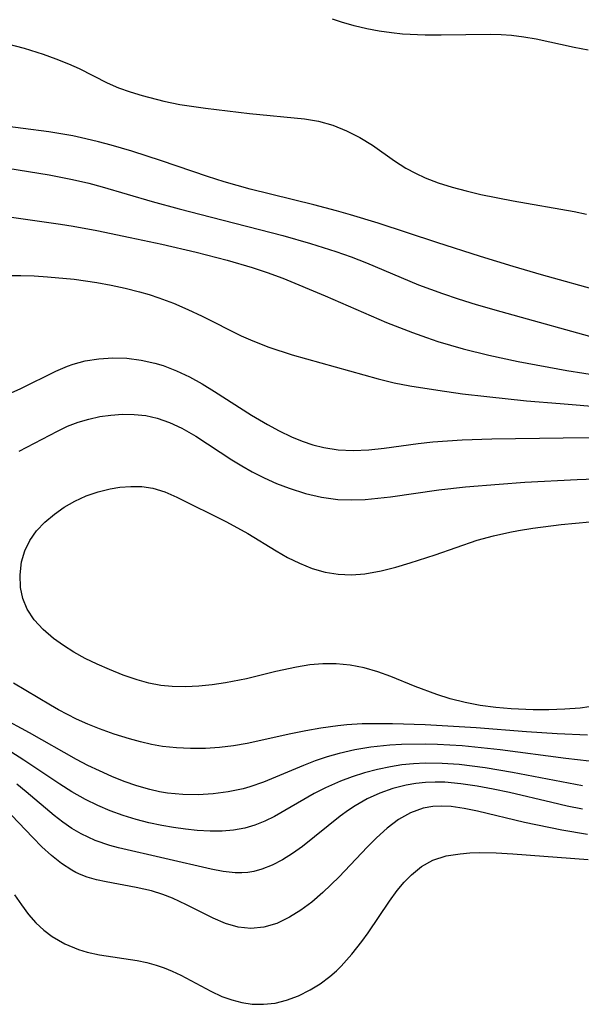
# Model space of a CAD drawing. Header units: metres. Extents: x 1073367 to 1082519, y 1569854 to 1574957.
# Tile 775 of 1056: x 1080802 to 1080866, y 1571570 to 1571682. Entities that reach past the tile are written whole.
import ezdxf

# ---------------------------------------------------------------- set-up
doc = ezdxf.new("R2010")
doc.units = ezdxf.units.M
doc.layers.add('CGG_CurvaNivelLidar_v1', color=253, linetype='Continuous', lineweight=30)

msp = doc.modelspace()

# ---------------------------------------------------------------- linework, layer by layer
at = {"layer": 'CGG_CurvaNivelLidar_v1'}
for p, q in [((1080838.9693, 1571681.4756, 76.5), (1080837.9518, 1571681.8291, 76.5)), ((1080840.4022, 1571681.0664, 76.5), (1080838.9693, 1571681.4756, 76.5)), ((1080841.8637, 1571680.7322, 76.5), (1080840.4022, 1571681.0664, 76.5)), ((1080843.2506, 1571680.4707, 76.5), (1080841.8637, 1571680.7322, 76.5)), ((1080844.6534, 1571680.2637, 76.5), (1080843.2506, 1571680.4707, 76.5)), ((1080845.9303, 1571680.1307, 76.5), (1080844.6534, 1571680.2637, 76.5)), ((1080848.5065, 1571679.9956, 76.5), (1080845.9303, 1571680.1307, 76.5)), ((1080850.3161, 1571679.9824, 76.5), (1080848.5065, 1571679.9956, 76.5)), ((1080855.9289, 1571680.0923, 76.5), (1080850.3161, 1571679.9824, 76.5)), ((1080857.1365, 1571680.0537, 76.5), (1080855.9289, 1571680.0923, 76.5)), ((1080858.3386, 1571679.9613, 76.5), (1080857.1365, 1571680.0537, 76.5)), ((1080799.8739, 1571679.289, 76.5), (1080802.8495, 1571678.5207, 76.5)), ((1080859.7341, 1571679.7786, 76.5), (1080858.3386, 1571679.9613, 76.5)), ((1080861.1214, 1571679.5335, 76.5), (1080859.7341, 1571679.7786, 76.5)), ((1080865.4553, 1571678.6036, 76.5), (1080861.1214, 1571679.5335, 76.5)), ((1080802.8495, 1571678.5207, 76.5), (1080805.0018, 1571677.8485, 76.5)), ((1080805.0018, 1571677.8485, 76.5), (1080806.4662, 1571677.3221, 76.5)), ((1080867.0495, 1571678.2948, 76.5), (1080865.4553, 1571678.6036, 76.5)), ((1080806.4662, 1571677.3221, 76.5), (1080807.8866, 1571676.7509, 76.5)), ((1080807.8866, 1571676.7509, 76.5), (1080809.0911, 1571676.2122, 76.5)), ((1080809.0911, 1571676.2122, 76.5), (1080812.3113, 1571674.5739, 76.5)), ((1080812.3113, 1571674.5739, 76.5), (1080813.5773, 1571674.0254, 76.5)), ((1080813.5773, 1571674.0254, 76.5), (1080814.9037, 1571673.5453, 76.5)), ((1080814.9037, 1571673.5453, 76.5), (1080816.2782, 1571673.1218, 76.5)), ((1080816.2782, 1571673.1218, 76.5), (1080818.7582, 1571672.4937, 76.5)), ((1080818.7582, 1571672.4937, 76.5), (1080820.5859, 1571672.1292, 76.5)), ((1080820.5859, 1571672.1292, 76.5), (1080823.4863, 1571671.6966, 76.5)), ((1080823.4863, 1571671.6966, 76.5), (1080828.4996, 1571671.0952, 76.5)), ((1080828.4996, 1571671.0952, 76.5), (1080834.7742, 1571670.4843, 76.5)), ((1080805.6655, 1571668.9914, 76), (1080796.9074, 1571670.1364, 76)), ((1080834.7742, 1571670.4843, 76.5), (1080836.3508, 1571670.2127, 76.5)), ((1080836.3508, 1571670.2127, 76.5), (1080837.9849, 1571669.757, 76.5)), ((1080808.3825, 1571668.532, 76), (1080805.6655, 1571668.9914, 76)), ((1080837.9849, 1571669.757, 76.5), (1080839.5505, 1571669.1282, 76.5)), ((1080839.5505, 1571669.1282, 76.5), (1080841.051, 1571668.3572, 76.5)), ((1080809.8492, 1571668.224, 76), (1080808.3825, 1571668.532, 76)), ((1080811.3064, 1571667.8747, 76), (1080809.8492, 1571668.224, 76)), ((1080812.7539, 1571667.4872, 76), (1080811.3064, 1571667.8747, 76)), ((1080841.051, 1571668.3572, 76.5), (1080842.4848, 1571667.4751, 76.5)), ((1080815.0904, 1571666.7878, 76), (1080812.7539, 1571667.4872, 76)), ((1080818.4826, 1571665.6883, 76), (1080815.0904, 1571666.7878, 76)), ((1080842.4848, 1571667.4751, 76.5), (1080845.0106, 1571665.7024, 76.5)), ((1080796.6985, 1571665.5466, 75.5), (1080805.7069, 1571664.1148, 75.5)), ((1080823.7304, 1571663.9048, 76), (1080818.4826, 1571665.6883, 76)), ((1080845.0106, 1571665.7024, 76.5), (1080846.3101, 1571664.8687, 76.5)), ((1080846.3101, 1571664.8687, 76.5), (1080847.3852, 1571664.291, 76.5)), ((1080847.3852, 1571664.291, 76.5), (1080848.5083, 1571663.7781, 76.5)), ((1080805.7069, 1571664.1148, 75.5), (1080808.3596, 1571663.5943, 75.5)), ((1080808.3596, 1571663.5943, 75.5), (1080810.2129, 1571663.1452, 75.5)), ((1080825.6136, 1571663.3102, 76), (1080823.7304, 1571663.9048, 76)), ((1080828.5859, 1571662.4676, 76), (1080825.6136, 1571663.3102, 76)), ((1080848.5083, 1571663.7781, 76.5), (1080849.9905, 1571663.2091, 76.5)), ((1080849.9905, 1571663.2091, 76.5), (1080851.5629, 1571662.7107, 76.5)), ((1080810.2129, 1571663.1452, 75.5), (1080811.726, 1571662.7355, 75.5)), ((1080811.726, 1571662.7355, 75.5), (1080817.4031, 1571661.0972, 75.5)), ((1080835.8409, 1571660.6926, 76), (1080828.5859, 1571662.4676, 76)), ((1080851.5629, 1571662.7107, 76.5), (1080853.1768, 1571662.2779, 76.5)), ((1080853.1768, 1571662.2779, 76.5), (1080854.8208, 1571661.8926, 76.5)), ((1080817.4031, 1571661.0972, 75.5), (1080820.4767, 1571660.2536, 75.5)), ((1080854.8208, 1571661.8926, 76.5), (1080858.5238, 1571661.1428, 76.5)), ((1080858.5238, 1571661.1428, 76.5), (1080865.4429, 1571659.944, 76.5)), ((1080820.4767, 1571660.2536, 75.5), (1080824.1708, 1571659.2781, 75.5)), ((1080838.4208, 1571660.0225, 76), (1080835.8409, 1571660.6926, 76)), ((1080839.9983, 1571659.5784, 76), (1080838.4208, 1571660.0225, 76)), ((1080865.4429, 1571659.944, 76.5), (1080866.8659, 1571659.628, 76.5)), ((1080798.5483, 1571659.7097, 75), (1080806.964, 1571658.5033, 75)), ((1080824.1708, 1571659.2781, 75.5), (1080832.2859, 1571657.2017, 75.5)), ((1080843.134, 1571658.6238, 76), (1080839.9983, 1571659.5784, 76)), ((1080806.964, 1571658.5033, 75), (1080808.4336, 1571658.2619, 75)), ((1080808.4336, 1571658.2619, 75), (1080811.105, 1571657.7656, 75)), ((1080811.105, 1571657.7656, 75), (1080814.93, 1571657, 75)), ((1080849.8102, 1571656.4192, 76), (1080843.134, 1571658.6238, 76)), ((1080814.93, 1571657, 75), (1080818.5027, 1571656.228, 75)), ((1080832.2859, 1571657.2017, 75.5), (1080835.4438, 1571656.3136, 75.5)), ((1080818.5027, 1571656.228, 75), (1080822.4434, 1571655.3106, 75)), ((1080835.4438, 1571656.3136, 75.5), (1080838.3449, 1571655.3964, 75.5)), ((1080838.3449, 1571655.3964, 75.5), (1080840.0672, 1571654.7801, 75.5)), ((1080854.7824, 1571654.8285, 76), (1080849.8102, 1571656.4192, 76)), ((1080822.4434, 1571655.3106, 75), (1080825.9481, 1571654.4177, 75)), ((1080825.9481, 1571654.4177, 75), (1080828.8193, 1571653.5765, 75)), ((1080840.0672, 1571654.7801, 75.5), (1080841.832, 1571654.0862, 75.5)), ((1080858.527, 1571653.6731, 76), (1080854.7824, 1571654.8285, 76)), ((1080828.8193, 1571653.5765, 75), (1080830.4932, 1571653.0138, 75)), ((1080841.832, 1571654.0862, 75.5), (1080847.7353, 1571651.6064, 75.5)), ((1080861.7491, 1571652.741, 76), (1080858.527, 1571653.6731, 76)), ((1080800.8192, 1571652.6409, 74.5), (1080802.4578, 1571652.6723, 74.5)), ((1080802.4578, 1571652.6723, 74.5), (1080803.9666, 1571652.618, 74.5)), ((1080803.9666, 1571652.618, 74.5), (1080805.4875, 1571652.511, 74.5)), ((1080805.4875, 1571652.511, 74.5), (1080808.5512, 1571652.2303, 74.5)), ((1080808.5512, 1571652.2303, 74.5), (1080811.1266, 1571651.8718, 74.5)), ((1080830.4932, 1571653.0138, 75), (1080832.2868, 1571652.3415, 75)), ((1080832.2868, 1571652.3415, 75), (1080837.1156, 1571650.3458, 75)), ((1080873.2173, 1571649.5263, 76), (1080861.7491, 1571652.741, 76)), ((1080811.1266, 1571651.8718, 74.5), (1080812.7455, 1571651.5714, 74.5)), ((1080812.7455, 1571651.5714, 74.5), (1080814.3594, 1571651.217, 74.5)), ((1080814.3594, 1571651.217, 74.5), (1080815.9629, 1571650.8079, 74.5)), ((1080847.7353, 1571651.6064, 75.5), (1080850.4596, 1571650.6003, 75.5)), ((1080815.9629, 1571650.8079, 74.5), (1080817.0833, 1571650.484, 74.5)), ((1080817.0833, 1571650.484, 74.5), (1080818.1928, 1571650.1242, 74.5)), ((1080818.1928, 1571650.1242, 74.5), (1080819.8591, 1571649.4984, 74.5)), ((1080837.1156, 1571650.3458, 75), (1080844.1115, 1571647.3086, 75)), ((1080850.4596, 1571650.6003, 75.5), (1080852.2507, 1571650.0038, 75.5)), ((1080852.2507, 1571650.0038, 75.5), (1080854.2963, 1571649.366, 75.5)), ((1080819.8591, 1571649.4984, 74.5), (1080821.4968, 1571648.7946, 74.5)), ((1080821.4968, 1571648.7946, 74.5), (1080823.1087, 1571648.0311, 74.5)), ((1080854.2963, 1571649.366, 75.5), (1080857.092, 1571648.5481, 75.5)), ((1080823.1087, 1571648.0311, 74.5), (1080827.5447, 1571645.8049, 74.5)), ((1080857.092, 1571648.5481, 75.5), (1080871.3533, 1571644.6101, 75.5)), ((1080844.1115, 1571647.3086, 75), (1080847.0459, 1571646.1562, 75)), ((1080827.5447, 1571645.8049, 74.5), (1080828.8682, 1571645.2109, 74.5)), ((1080847.0459, 1571646.1562, 75), (1080848.6395, 1571645.5887, 75)), ((1080848.6395, 1571645.5887, 75), (1080849.9531, 1571645.1604, 75)), ((1080828.8682, 1571645.2109, 74.5), (1080830.7078, 1571644.5032, 74.5)), ((1080830.7078, 1571644.5032, 74.5), (1080833.3741, 1571643.6531, 74.5)), ((1080849.9531, 1571645.1604, 75), (1080852.8271, 1571644.3317, 75)), ((1080852.8271, 1571644.3317, 75), (1080855.7339, 1571643.6092, 75)), ((1080809.7866, 1571642.9431, 74), (1080811.3509, 1571643.1934, 74)), ((1080811.3509, 1571643.1934, 74), (1080812.9436, 1571643.2884, 74)), ((1080812.9436, 1571643.2884, 74), (1080814.5489, 1571643.2387, 74)), ((1080814.5489, 1571643.2387, 74), (1080816.1519, 1571643.045, 74)), ((1080816.1519, 1571643.045, 74), (1080817.7374, 1571642.6986, 74)), ((1080833.3741, 1571643.6531, 74.5), (1080843.1591, 1571640.8989, 74.5)), ((1080855.7339, 1571643.6092, 75), (1080859.07, 1571642.8916, 75)), ((1080806.4362, 1571641.7673, 74), (1080807.779, 1571642.3379, 74)), ((1080807.779, 1571642.3379, 74), (1080808.407, 1571642.5647, 74)), ((1080808.407, 1571642.5647, 74), (1080809.7866, 1571642.9431, 74)), ((1080817.7374, 1571642.6986, 74), (1080818.6785, 1571642.4095, 74)), ((1080818.6785, 1571642.4095, 74), (1080820.18, 1571641.8223, 74)), ((1080859.07, 1571642.8916, 75), (1080864.6109, 1571641.8613, 75)), ((1080802.474, 1571639.8038, 74), (1080806.4362, 1571641.7673, 74)), ((1080820.18, 1571641.8223, 74), (1080821.6535, 1571641.1189, 74)), ((1080821.6535, 1571641.1189, 74), (1080823.1023, 1571640.3273, 74)), ((1080843.1591, 1571640.8989, 74.5), (1080844.9546, 1571640.4594, 74.5)), ((1080864.6109, 1571641.8613, 75), (1080868.4857, 1571641.2495, 75)), ((1080801.0361, 1571639.1559, 74), (1080802.474, 1571639.8038, 74)), ((1080823.1023, 1571640.3273, 74), (1080824.528, 1571639.4693, 74)), ((1080844.9546, 1571640.4594, 74.5), (1080846.7395, 1571640.1041, 74.5)), ((1080846.7395, 1571640.1041, 74.5), (1080849.9335, 1571639.5957, 74.5)), ((1080824.528, 1571639.4693, 74), (1080828.7433, 1571636.7578, 74)), ((1080849.9335, 1571639.5957, 74.5), (1080852.7328, 1571639.2136, 74.5)), ((1080852.7328, 1571639.2136, 74.5), (1080855.4984, 1571638.8783, 74.5)), ((1080855.4984, 1571638.8783, 74.5), (1080860.0272, 1571638.4158, 74.5)), ((1080860.0272, 1571638.4158, 74.5), (1080863.8477, 1571638.0857, 74.5)), ((1080863.8477, 1571638.0857, 74.5), (1080873.5419, 1571637.3206, 74.5)), ((1080808.9809, 1571635.9635, 73.5), (1080810.2064, 1571636.3329, 73.5)), ((1080810.2064, 1571636.3329, 73.5), (1080811.4522, 1571636.6057, 73.5)), ((1080811.4522, 1571636.6057, 73.5), (1080812.7098, 1571636.7865, 73.5)), ((1080812.7098, 1571636.7865, 73.5), (1080814.0474, 1571636.8773, 73.5)), ((1080814.0474, 1571636.8773, 73.5), (1080815.3756, 1571636.8558, 73.5)), ((1080815.3756, 1571636.8558, 73.5), (1080816.6901, 1571636.7135, 73.5)), ((1080816.6901, 1571636.7135, 73.5), (1080817.9808, 1571636.4372, 73.5)), ((1080817.9808, 1571636.4372, 73.5), (1080819.4084, 1571635.9496, 73.5)), ((1080828.7433, 1571636.7578, 74), (1080830.5313, 1571635.713, 74)), ((1080806.6273, 1571634.9634, 73.5), (1080807.7929, 1571635.5006, 73.5)), ((1080807.7929, 1571635.5006, 73.5), (1080808.9809, 1571635.9635, 73.5)), ((1080819.4084, 1571635.9496, 73.5), (1080820.7958, 1571635.3061, 73.5)), ((1080820.7958, 1571635.3061, 73.5), (1080822.3929, 1571634.3924, 73.5)), ((1080830.5313, 1571635.713, 74), (1080831.8924, 1571634.9804, 74)), ((1080802.2897, 1571632.6697, 73.5), (1080806.6273, 1571634.9634, 73.5)), ((1080822.3929, 1571634.3924, 73.5), (1080826.4751, 1571631.696, 73.5)), ((1080831.8924, 1571634.9804, 74), (1080833.2725, 1571634.316, 74)), ((1080833.2725, 1571634.316, 74), (1080834.4858, 1571633.8183, 74)), ((1080852.7103, 1571633.9494, 74), (1080856.0733, 1571634.0749, 74)), ((1080856.0733, 1571634.0749, 74), (1080864.2109, 1571634.2071, 74)), ((1080864.2109, 1571634.2071, 74), (1080867.6488, 1571634.2147, 74)), ((1080834.4858, 1571633.8183, 74), (1080835.7179, 1571633.4017, 74)), ((1080835.7179, 1571633.4017, 74), (1080836.9672, 1571633.076, 74)), ((1080836.9672, 1571633.076, 74), (1080838.593, 1571632.8126, 74)), ((1080842.0702, 1571632.8252, 74), (1080843.8405, 1571633.0174, 74)), ((1080843.8405, 1571633.0174, 74), (1080847.6916, 1571633.5445, 74)), ((1080847.6916, 1571633.5445, 74), (1080849.381, 1571633.7216, 74)), ((1080849.381, 1571633.7216, 74), (1080851.0401, 1571633.8515, 74)), ((1080851.0401, 1571633.8515, 74), (1080852.7103, 1571633.9494, 74)), ((1080838.593, 1571632.8126, 74), (1080840.3149, 1571632.738, 74)), ((1080840.3149, 1571632.738, 74), (1080842.0702, 1571632.8252, 74)), ((1080826.4751, 1571631.696, 73.5), (1080827.6323, 1571630.9892, 73.5)), ((1080827.6323, 1571630.9892, 73.5), (1080828.8182, 1571630.3262, 73.5)), ((1080828.8182, 1571630.3262, 73.5), (1080830.1851, 1571629.6378, 73.5)), ((1080830.1851, 1571629.6378, 73.5), (1080831.58, 1571629.0145, 73.5)), ((1080865.7833, 1571629.4669, 73.5), (1080870.4248, 1571629.5959, 73.5)), ((1080812.6297, 1571628.3787, 73), (1080813.7364, 1571628.5636, 73)), ((1080813.7364, 1571628.5636, 73), (1080815.005, 1571628.6679, 73)), ((1080815.005, 1571628.6679, 73), (1080816.2584, 1571628.64, 73)), ((1080816.2584, 1571628.64, 73), (1080817.4839, 1571628.4574, 73)), ((1080817.4839, 1571628.4574, 73), (1080818.8628, 1571628.0367, 73)), ((1080831.58, 1571629.0145, 73.5), (1080832.9986, 1571628.4614, 73.5)), ((1080832.9986, 1571628.4614, 73.5), (1080834.8681, 1571627.8623, 73.5)), ((1080850.0543, 1571628.2693, 73.5), (1080853.0932, 1571628.601, 73.5)), ((1080853.0932, 1571628.601, 73.5), (1080856.9387, 1571628.9324, 73.5)), ((1080856.9387, 1571628.9324, 73.5), (1080859.8482, 1571629.1419, 73.5)), ((1080859.8482, 1571629.1419, 73.5), (1080865.7833, 1571629.4669, 73.5)), ((1080808.611, 1571626.9997, 73), (1080809.906, 1571627.5812, 73)), ((1080809.906, 1571627.5812, 73), (1080811.2533, 1571628.0389, 73)), ((1080811.2533, 1571628.0389, 73), (1080812.6297, 1571628.3787, 73)), ((1080818.8628, 1571628.0367, 73), (1080820.2195, 1571627.4547, 73)), ((1080820.2195, 1571627.4547, 73), (1080825.8822, 1571624.6344, 73)), ((1080834.8681, 1571627.8623, 73.5), (1080836.6937, 1571627.4317, 73.5)), ((1080836.6937, 1571627.4317, 73.5), (1080838.5416, 1571627.1787, 73.5)), ((1080841.6735, 1571627.1882, 73.5), (1080843.1116, 1571627.3178, 73.5)), ((1080843.1116, 1571627.3178, 73.5), (1080844.5569, 1571627.4951, 73.5)), ((1080844.5569, 1571627.4951, 73.5), (1080850.0543, 1571628.2693, 73.5)), ((1080806.2866, 1571625.5094, 73), (1080807.4105, 1571626.3037, 73)), ((1080807.4105, 1571626.3037, 73), (1080808.611, 1571626.9997, 73)), ((1080838.5416, 1571627.1787, 73.5), (1080840.1014, 1571627.1251, 73.5)), ((1080840.1014, 1571627.1251, 73.5), (1080841.6735, 1571627.1882, 73.5)), ((1080805.207, 1571624.6018, 73), (1080806.2866, 1571625.5094, 73)), ((1080804.2541, 1571623.6104, 73), (1080805.207, 1571624.6018, 73)), ((1080825.8822, 1571624.6344, 73), (1080828.2914, 1571623.3158, 73)), ((1080860.7354, 1571623.9196, 73), (1080863.9817, 1571624.3372, 73)), ((1080863.9817, 1571624.3372, 73), (1080867.2592, 1571624.6352, 73)), ((1080803.4742, 1571622.5221, 73), (1080804.2541, 1571623.6104, 73)), ((1080828.2914, 1571623.3158, 73), (1080831.5344, 1571621.3505, 73)), ((1080854.4263, 1571622.5379, 73), (1080856.2665, 1571623.0495, 73)), ((1080856.2665, 1571623.0495, 73), (1080858.1436, 1571623.4689, 73)), ((1080858.1436, 1571623.4689, 73), (1080859.1301, 1571623.6555, 73)), ((1080859.1301, 1571623.6555, 73), (1080860.7354, 1571623.9196, 73)), ((1080802.9114, 1571621.3358, 73), (1080803.4742, 1571622.5221, 73)), ((1080849.6311, 1571620.8888, 73), (1080854.4263, 1571622.5379, 73)), ((1080802.5537, 1571620.075, 73), (1080802.9114, 1571621.3358, 73)), ((1080831.5344, 1571621.3505, 73), (1080832.8424, 1571620.5926, 73)), ((1080846.8054, 1571619.9667, 73), (1080849.6311, 1571620.8888, 73)), ((1080802.3819, 1571618.6161, 73), (1080802.5537, 1571620.075, 73)), ((1080832.8424, 1571620.5926, 73), (1080834.1721, 1571619.917, 73)), ((1080834.1721, 1571619.917, 73), (1080835.6175, 1571619.3347, 73)), ((1080845.1501, 1571619.4662, 73), (1080846.8054, 1571619.9667, 73)), ((1080802.4432, 1571617.1567, 73), (1080802.3819, 1571618.6161, 73)), ((1080835.6175, 1571619.3347, 73), (1080837.0982, 1571618.9093, 73)), ((1080837.0982, 1571618.9093, 73), (1080838.6065, 1571618.663, 73)), ((1080838.6065, 1571618.663, 73), (1080840.1085, 1571618.6131, 73)), ((1080840.1085, 1571618.6131, 73), (1080841.6227, 1571618.7272, 73)), ((1080841.6227, 1571618.7272, 73), (1080843.4923, 1571619.0476, 73)), ((1080843.4923, 1571619.0476, 73), (1080845.1501, 1571619.4662, 73)), ((1080802.6994, 1571615.8978, 73), (1080802.4432, 1571617.1567, 73)), ((1080803.17, 1571614.7106, 73), (1080802.6994, 1571615.8978, 73)), ((1080803.9674, 1571613.5047, 73), (1080803.17, 1571614.7106, 73)), ((1080804.9959, 1571612.4025, 73), (1080803.9674, 1571613.5047, 73)), ((1080806.1904, 1571611.3782, 73), (1080804.9959, 1571612.4025, 73)), ((1080807.3059, 1571610.5542, 73), (1080806.1904, 1571611.3782, 73)), ((1080808.4969, 1571609.7903, 73), (1080807.3059, 1571610.5542, 73)), ((1080809.8061, 1571609.0749, 73), (1080808.4969, 1571609.7903, 73)), ((1080811.1688, 1571608.4246, 73), (1080809.8061, 1571609.0749, 73)), ((1080812.5641, 1571607.821, 73), (1080811.1688, 1571608.4246, 73)), ((1080835.3523, 1571608.3486, 73), (1080833.8458, 1571608.113, 73)), ((1080836.855, 1571608.4846, 73), (1080835.3523, 1571608.3486, 73)), ((1080838.35, 1571608.4929, 73), (1080836.855, 1571608.4846, 73)), ((1080839.9606, 1571608.3316, 73), (1080838.35, 1571608.4929, 73)), ((1080841.5535, 1571608.0137, 73), (1080839.9606, 1571608.3316, 73)), ((1080814.1251, 1571607.2, 73), (1080812.5641, 1571607.821, 73)), ((1080815.7084, 1571606.6557, 73), (1080814.1251, 1571607.2, 73)), ((1080831.5123, 1571607.6017, 73), (1080828.1485, 1571606.7742, 73)), ((1080833.8458, 1571608.113, 73), (1080831.5123, 1571607.6017, 73)), ((1080843.1237, 1571607.5648, 73), (1080841.5535, 1571608.0137, 73)), ((1080844.6043, 1571607.0335, 73), (1080843.1237, 1571607.5648, 73)), ((1080805.8371, 1571603.7831, 73.5), (1080801.6339, 1571606.2971, 73.5)), ((1080817.0531, 1571606.2902, 73), (1080815.7084, 1571606.6557, 73)), ((1080818.4182, 1571606.0302, 73), (1080817.0531, 1571606.2902, 73)), ((1080824.2515, 1571606.089, 73), (1080822.7219, 1571605.9345, 73)), ((1080825.7794, 1571606.3121, 73), (1080824.2515, 1571606.089, 73)), ((1080828.1485, 1571606.7742, 73), (1080825.7794, 1571606.3121, 73)), ((1080847.3697, 1571605.9081, 73), (1080844.6043, 1571607.0335, 73)), ((1080819.6809, 1571605.9002, 73), (1080818.4182, 1571606.0302, 73)), ((1080821.1963, 1571605.8647, 73), (1080819.6809, 1571605.9002, 73)), ((1080822.7219, 1571605.9345, 73), (1080821.1963, 1571605.8647, 73)), ((1080849.8083, 1571604.9874, 73), (1080847.3697, 1571605.9081, 73)), ((1080851.3534, 1571604.4946, 73), (1080849.8083, 1571604.9874, 73)), ((1080853.0458, 1571604.0725, 73), (1080851.3534, 1571604.4946, 73)), ((1080854.7737, 1571603.7515, 73), (1080853.0458, 1571604.0725, 73)), ((1080806.7728, 1571603.2571, 73.5), (1080805.8371, 1571603.7831, 73.5)), ((1080808.8215, 1571602.1952, 73.5), (1080806.7728, 1571603.2571, 73.5)), ((1080856.5265, 1571603.5143, 73), (1080854.7737, 1571603.7515, 73)), ((1080858.2953, 1571603.3496, 73), (1080856.5265, 1571603.5143, 73)), ((1080860.775, 1571603.2351, 73), (1080858.2953, 1571603.3496, 73)), ((1080862.5827, 1571603.235, 73), (1080860.775, 1571603.2351, 73)), ((1080864.379, 1571603.306, 73), (1080862.5827, 1571603.235, 73)), ((1080866.1543, 1571603.4557, 73), (1080864.379, 1571603.306, 73)), ((1080868.1963, 1571603.7524, 73), (1080866.1543, 1571603.4557, 73)), ((1080803.4454, 1571600.6463, 74), (1080800.2223, 1571602.3843, 74)), ((1080810.1015, 1571601.6097, 73.5), (1080808.8215, 1571602.1952, 73.5)), ((1080811.4037, 1571601.0767, 73.5), (1080810.1015, 1571601.6097, 73.5)), ((1080841.3082, 1571601.6398, 73.5), (1080839.582, 1571601.54, 73.5)), ((1080843.0423, 1571601.668, 73.5), (1080841.3082, 1571601.6398, 73.5)), ((1080844.7824, 1571601.6483, 73.5), (1080843.0423, 1571601.668, 73.5)), ((1080848.4932, 1571601.5305, 73.5), (1080844.7824, 1571601.6483, 73.5)), ((1080808.804, 1571597.5888, 74), (1080803.4454, 1571600.6463, 74)), ((1080813.1015, 1571600.4659, 73.5), (1080811.4037, 1571601.0767, 73.5)), ((1080814.8211, 1571599.9324, 73.5), (1080813.1015, 1571600.4659, 73.5)), ((1080833.2192, 1571600.5117, 73.5), (1080828.2382, 1571599.4007, 73.5)), ((1080834.911, 1571600.8548, 73.5), (1080833.2192, 1571600.5117, 73.5)), ((1080836.6113, 1571601.1583, 73.5), (1080834.911, 1571600.8548, 73.5)), ((1080838.5686, 1571601.4382, 73.5), (1080836.6113, 1571601.1583, 73.5)), ((1080839.582, 1571601.54, 73.5), (1080838.5686, 1571601.4382, 73.5)), ((1080854.3058, 1571601.1925, 73.5), (1080848.4932, 1571601.5305, 73.5)), ((1080860.0237, 1571600.7501, 73.5), (1080854.3058, 1571601.1925, 73.5)), ((1080863.5067, 1571600.5273, 73.5), (1080860.0237, 1571600.7501, 73.5)), ((1080866.9836, 1571600.365, 73.5), (1080863.5067, 1571600.5273, 73.5)), ((1080816.0758, 1571599.5952, 73.5), (1080814.8211, 1571599.9324, 73.5)), ((1080817.3389, 1571599.3087, 73.5), (1080816.0758, 1571599.5952, 73.5)), ((1080828.2382, 1571599.4007, 73.5), (1080826.662, 1571599.1439, 73.5)), ((1080848.4781, 1571599.3547, 74), (1080845.811, 1571599.2991, 74)), ((1080849.8883, 1571599.3187, 74), (1080848.4781, 1571599.3547, 74)), ((1080852.7143, 1571599.1394, 74), (1080849.8883, 1571599.3187, 74)), ((1080802.8106, 1571597.5233, 74.5), (1080801.3173, 1571598.4614, 74.5)), ((1080818.6114, 1571599.0861, 73.5), (1080817.3389, 1571599.3087, 73.5)), ((1080820.1886, 1571598.9142, 73.5), (1080818.6114, 1571599.0861, 73.5)), ((1080821.7761, 1571598.8432, 73.5), (1080820.1886, 1571598.9142, 73.5)), ((1080823.4817, 1571598.8639, 73.5), (1080821.7761, 1571598.8432, 73.5)), ((1080825.0748, 1571598.9656, 73.5), (1080823.4817, 1571598.8639, 73.5)), ((1080826.662, 1571599.1439, 73.5), (1080825.0748, 1571598.9656, 73.5)), ((1080838.6972, 1571598.2842, 74), (1080837.3279, 1571597.8888, 74)), ((1080840.4986, 1571598.6973, 74), (1080838.6972, 1571598.2842, 74)), ((1080842.3244, 1571598.9979, 74), (1080840.4986, 1571598.6973, 74)), ((1080844.4844, 1571599.2165, 74), (1080842.3244, 1571598.9979, 74)), ((1080845.811, 1571599.2991, 74), (1080844.4844, 1571599.2165, 74)), ((1080854.1515, 1571599.0083, 74), (1080852.7143, 1571599.1394, 74)), ((1080857.0347, 1571598.6801, 74), (1080854.1515, 1571599.0083, 74)), ((1080864.5119, 1571597.704, 74), (1080857.0347, 1571598.6801, 74)), ((1080806.9104, 1571594.7749, 74.5), (1080802.8106, 1571597.5233, 74.5)), ((1080810.0983, 1571596.9226, 74), (1080808.804, 1571597.5888, 74)), ((1080835.9778, 1571597.4353, 74), (1080834.6476, 1571596.9326, 74)), ((1080837.3279, 1571597.8888, 74), (1080835.9778, 1571597.4353, 74)), ((1080847.1635, 1571597.1136, 74.5), (1080845.849, 1571596.9789, 74.5)), ((1080848.4862, 1571597.1805, 74.5), (1080847.1635, 1571597.1136, 74.5)), ((1080850.4153, 1571597.1587, 74.5), (1080848.4862, 1571597.1805, 74.5)), ((1080852.3507, 1571597.0191, 74.5), (1080850.4153, 1571597.1587, 74.5)), ((1080867.1827, 1571597.4043, 74), (1080864.5119, 1571597.704, 74)), ((1080811.41, 1571596.2982, 74), (1080810.0983, 1571596.9226, 74)), ((1080812.8196, 1571595.6767, 74), (1080811.41, 1571596.2982, 74)), ((1080834.6476, 1571596.9326, 74), (1080830.0787, 1571595.0313, 74)), ((1080841.5822, 1571596.0629, 74.5), (1080840.2027, 1571595.6281, 74.5)), ((1080843.0541, 1571596.4575, 74.5), (1080841.5822, 1571596.0629, 74.5)), ((1080844.5457, 1571596.7762, 74.5), (1080843.0541, 1571596.4575, 74.5)), ((1080845.849, 1571596.9789, 74.5), (1080844.5457, 1571596.7762, 74.5)), ((1080853.8337, 1571596.848, 74.5), (1080852.3507, 1571597.0191, 74.5)), ((1080855.3181, 1571596.638, 74.5), (1080853.8337, 1571596.848, 74.5)), ((1080858.4502, 1571596.1226, 74.5), (1080855.3181, 1571596.638, 74.5)), ((1080866.391, 1571594.6157, 74.5), (1080858.4502, 1571596.1226, 74.5)), ((1080814.243, 1571595.1074, 74), (1080812.8196, 1571595.6767, 74)), ((1080815.6809, 1571594.6037, 74), (1080814.243, 1571595.1074, 74)), ((1080830.0787, 1571595.0313, 74), (1080828.5471, 1571594.4917, 74)), ((1080838.8488, 1571595.1301, 74.5), (1080837.1516, 1571594.3831, 74.5)), ((1080840.2027, 1571595.6281, 74.5), (1080838.8488, 1571595.1301, 74.5)), ((1080847.437, 1571594.8741, 75), (1080846.3403, 1571594.6883, 75)), ((1080848.5476, 1571594.9852, 75), (1080847.437, 1571594.8741, 75)), ((1080849.6323, 1571595.0235, 75), (1080848.5476, 1571594.9852, 75)), ((1080850.7244, 1571595.0002, 75), (1080849.6323, 1571595.0235, 75)), ((1080852.5598, 1571594.8441, 75), (1080850.7244, 1571595.0002, 75)), ((1080854.4048, 1571594.576, 75), (1080852.5598, 1571594.8441, 75)), ((1080803.0785, 1571593.9218, 75), (1080802.0042, 1571594.7724, 75)), ((1080806.2588, 1571591.2312, 75), (1080803.0785, 1571593.9218, 75)), ((1080808.2896, 1571593.9071, 74.5), (1080806.9104, 1571594.7749, 74.5)), ((1080809.8211, 1571593.0528, 74.5), (1080808.2896, 1571593.9071, 74.5)), ((1080817.1346, 1571594.1835, 74), (1080815.6809, 1571594.6037, 74)), ((1080818.2512, 1571593.9328, 74), (1080817.1346, 1571594.1835, 74)), ((1080819.1816, 1571593.7758, 74), (1080818.2512, 1571593.9328, 74)), ((1080820.911, 1571593.6049, 74), (1080819.1816, 1571593.7758, 74)), ((1080826.0887, 1571593.9008, 74), (1080824.3756, 1571593.6728, 74)), ((1080827.7734, 1571594.2675, 74), (1080826.0887, 1571593.9008, 74)), ((1080828.5471, 1571594.4917, 74), (1080827.7734, 1571594.2675, 74)), ((1080835.8698, 1571593.7231, 74.5), (1080831.3342, 1571591.1025, 74.5)), ((1080837.1516, 1571594.3831, 74.5), (1080835.8698, 1571593.7231, 74.5)), ((1080843.3308, 1571593.7682, 75), (1080841.8963, 1571593.1132, 75)), ((1080844.8148, 1571594.2968, 75), (1080843.3308, 1571593.7682, 75)), ((1080846.3403, 1571594.6883, 75), (1080844.8148, 1571594.2968, 75)), ((1080856.2562, 1571594.2295, 75), (1080854.4048, 1571594.576, 75)), ((1080858.1118, 1571593.8312, 75), (1080856.2562, 1571594.2295, 75)), ((1080862.9217, 1571592.6967, 75), (1080858.1118, 1571593.8312, 75)), ((1080811.2192, 1571592.379, 74.5), (1080809.8211, 1571593.0528, 74.5)), ((1080822.646, 1571593.574, 74), (1080820.911, 1571593.6049, 74)), ((1080824.3756, 1571593.6728, 74), (1080822.646, 1571593.574, 74)), ((1080841.8963, 1571593.1132, 75), (1080840.5221, 1571592.3352, 75)), ((1080864.6599, 1571592.3052, 75), (1080862.9217, 1571592.6967, 75)), ((1080812.6501, 1571591.7747, 74.5), (1080811.2192, 1571592.379, 74.5)), ((1080814.108, 1571591.2398, 74.5), (1080812.6501, 1571591.7747, 74.5)), ((1080839.7798, 1571591.8445, 75), (1080838.812, 1571591.1382, 75)), ((1080840.5221, 1571592.3352, 75), (1080839.7798, 1571591.8445, 75)), ((1080846.8129, 1571591.5329, 75.5), (1080845.4626, 1571590.7635, 75.5)), ((1080848.2868, 1571592.0524, 75.5), (1080846.8129, 1571591.5329, 75.5)), ((1080849.3544, 1571592.2394, 75.5), (1080848.2868, 1571592.0524, 75.5)), ((1080850.3921, 1571592.2929, 75.5), (1080849.3544, 1571592.2394, 75.5)), ((1080851.4471, 1571592.2417, 75.5), (1080850.3921, 1571592.2929, 75.5)), ((1080852.9299, 1571592.0291, 75.5), (1080851.4471, 1571592.2417, 75.5)), ((1080854.4379, 1571591.7069, 75.5), (1080852.9299, 1571592.0291, 75.5)), ((1080859.8186, 1571590.4302, 75.5), (1080854.4379, 1571591.7069, 75.5)), ((1080866.4056, 1571591.9547, 75), (1080864.6599, 1571592.3052, 75)), ((1080803.8206, 1571588.7086, 75.5), (1080801.4154, 1571591.2743, 75.5)), ((1080807.2514, 1571590.4637, 75), (1080806.2588, 1571591.2312, 75)), ((1080808.2788, 1571589.7566, 75), (1080807.2514, 1571590.4637, 75)), ((1080815.5884, 1571590.7785, 74.5), (1080814.108, 1571591.2398, 74.5)), ((1080817.0427, 1571590.4049, 74.5), (1080815.5884, 1571590.7785, 74.5)), ((1080818.5066, 1571590.0946, 74.5), (1080817.0427, 1571590.4049, 74.5)), ((1080830.2386, 1571590.5648, 74.5), (1080829.1222, 1571590.1144, 74.5)), ((1080831.3342, 1571591.1025, 74.5), (1080830.2386, 1571590.5648, 74.5)), ((1080838.812, 1571591.1382, 75), (1080834.5134, 1571587.6968, 75)), ((1080845.4626, 1571590.7635, 75.5), (1080844.1811, 1571589.7934, 75.5)), ((1080864.042, 1571589.5534, 75.5), (1080859.8186, 1571590.4302, 75.5)), ((1080809.3491, 1571589.1278, 75), (1080808.2788, 1571589.7566, 75)), ((1080819.8584, 1571589.8574, 74.5), (1080818.5066, 1571590.0946, 74.5)), ((1080821.2069, 1571589.669, 74.5), (1080819.8584, 1571589.8574, 74.5)), ((1080822.5474, 1571589.5357, 74.5), (1080821.2069, 1571589.669, 74.5)), ((1080824.0348, 1571589.4594, 74.5), (1080822.5474, 1571589.5357, 74.5)), ((1080825.378, 1571589.46, 74.5), (1080824.0348, 1571589.4594, 74.5)), ((1080826.6949, 1571589.5538, 74.5), (1080825.378, 1571589.46, 74.5)), ((1080827.9807, 1571589.7761, 74.5), (1080826.6949, 1571589.5538, 74.5)), ((1080829.1222, 1571590.1144, 74.5), (1080827.9807, 1571589.7761, 74.5)), ((1080844.1811, 1571589.7934, 75.5), (1080842.9476, 1571588.6801, 75.5)), ((1080866.9838, 1571589.0731, 75.5), (1080864.042, 1571589.5534, 75.5)), ((1080804.8698, 1571587.657, 75.5), (1080803.8206, 1571588.7086, 75.5)), ((1080810.9354, 1571588.398, 75), (1080809.3491, 1571589.1278, 75)), ((1080812.5965, 1571587.8233, 75), (1080810.9354, 1571588.398, 75)), ((1080842.9476, 1571588.6801, 75.5), (1080841.8781, 1571587.6104, 75.5)), ((1080805.9547, 1571586.6726, 75.5), (1080804.8698, 1571587.657, 75.5)), ((1080813.5979, 1571587.5436, 75), (1080812.5965, 1571587.8233, 75)), ((1080824.1322, 1571585.1052, 75), (1080813.5979, 1571587.5436, 75)), ((1080834.5134, 1571587.6968, 75), (1080833.3905, 1571586.902, 75)), ((1080841.8781, 1571587.6104, 75.5), (1080838.6899, 1571584.2376, 75.5)), ((1080853.595, 1571586.9656, 76), (1080854.7255, 1571587.0056, 76)), ((1080854.7255, 1571587.0056, 76), (1080856.5732, 1571586.9747, 76)), ((1080807.0812, 1571585.7808, 75.5), (1080805.9547, 1571586.6726, 75.5)), ((1080832.2469, 1571586.1911, 75), (1080831.0841, 1571585.5857, 75)), ((1080833.3905, 1571586.902, 75), (1080832.2469, 1571586.1911, 75)), ((1080848.0935, 1571585.4413, 76), (1080849.3703, 1571586.1581, 76)), ((1080849.3703, 1571586.1581, 76), (1080850.8761, 1571586.6298, 76)), ((1080850.8761, 1571586.6298, 76), (1080852.4963, 1571586.8775, 76)), ((1080852.4963, 1571586.8775, 76), (1080853.595, 1571586.9656, 76)), ((1080856.5732, 1571586.9747, 76), (1080858.468, 1571586.8645, 76)), ((1080858.468, 1571586.8645, 76), (1080867.0538, 1571586.2098, 76)), ((1080808.257, 1571585.0123, 75.5), (1080807.0812, 1571585.7808, 75.5)), ((1080808.7461, 1571584.7463, 75.5), (1080808.257, 1571585.0123, 75.5)), ((1080825.5173, 1571584.8523, 75), (1080824.1322, 1571585.1052, 75)), ((1080826.8707, 1571584.7102, 75), (1080825.5173, 1571584.8523, 75)), ((1080829.0084, 1571584.8641, 75), (1080828.3027, 1571584.7458, 75)), ((1080829.9027, 1571585.1121, 75), (1080829.0084, 1571584.8641, 75)), ((1080831.0841, 1571585.5857, 75), (1080829.9027, 1571585.1121, 75)), ((1080846.922, 1571584.4899, 76), (1080848.0935, 1571585.4413, 76)), ((1080809.3243, 1571584.4764, 75.5), (1080808.7461, 1571584.7463, 75.5)), ((1080810.0098, 1571584.2153, 75.5), (1080809.3243, 1571584.4764, 75.5)), ((1080811.0704, 1571583.9057, 75.5), (1080810.0098, 1571584.2153, 75.5)), ((1080812.1634, 1571583.6626, 75.5), (1080811.0704, 1571583.9057, 75.5)), ((1080815.6013, 1571583.0351, 75.5), (1080812.1634, 1571583.6626, 75.5)), ((1080827.6126, 1571584.6982, 75), (1080826.8707, 1571584.7102, 75)), ((1080828.3027, 1571584.7458, 75), (1080827.6126, 1571584.6982, 75)), ((1080838.6899, 1571584.2376, 75.5), (1080836.8517, 1571582.457, 75.5)), ((1080845.3183, 1571582.7116, 76), (1080846.0953, 1571583.6438, 76)), ((1080846.0953, 1571583.6438, 76), (1080846.922, 1571584.4899, 76)), ((1080817.3265, 1571582.6429, 75.5), (1080815.6013, 1571583.0351, 75.5)), ((1080818.6239, 1571582.2461, 75.5), (1080817.3265, 1571582.6429, 75.5)), ((1080844.4281, 1571581.4837, 76), (1080845.3183, 1571582.7116, 76)), ((1080801.7609, 1571582.2042, 76), (1080802.5418, 1571581.0485, 76)), ((1080819.7517, 1571581.8103, 75.5), (1080818.6239, 1571582.2461, 75.5)), ((1080821.3169, 1571581.0796, 75.5), (1080819.7517, 1571581.8103, 75.5)), ((1080836.8517, 1571582.457, 75.5), (1080835.5898, 1571581.3789, 75.5)), ((1080842.0023, 1571577.8717, 76), (1080844.4281, 1571581.4837, 76)), ((1080802.5418, 1571581.0485, 76), (1080803.3572, 1571579.9535, 76)), ((1080824.353, 1571579.5463, 75.5), (1080821.3169, 1571581.0796, 75.5)), ((1080834.3472, 1571580.4477, 75.5), (1080833.0709, 1571579.6477, 75.5)), ((1080835.5898, 1571581.3789, 75.5), (1080834.3472, 1571580.4477, 75.5)), ((1080803.3572, 1571579.9535, 76), (1080804.1791, 1571579.0093, 76)), ((1080825.7781, 1571578.9494, 75.5), (1080824.353, 1571579.5463, 75.5)), ((1080833.0709, 1571579.6477, 75.5), (1080831.6175, 1571578.9565, 75.5)), ((1080804.1791, 1571579.0093, 76), (1080805.0685, 1571578.1908, 76)), ((1080805.0685, 1571578.1908, 76), (1080806.0377, 1571577.4676, 76)), ((1080827.21, 1571578.527, 75.5), (1080825.7781, 1571578.9494, 75.5)), ((1080828.6486, 1571578.3559, 75.5), (1080827.21, 1571578.527, 75.5)), ((1080830.1377, 1571578.5088, 75.5), (1080828.6486, 1571578.3559, 75.5)), ((1080831.6175, 1571578.9565, 75.5), (1080830.1377, 1571578.5088, 75.5)), ((1080806.0377, 1571577.4676, 76), (1080807.4782, 1571576.6173, 76)), ((1080841.2779, 1571576.8787, 76), (1080842.0023, 1571577.8717, 76)), ((1080807.4782, 1571576.6173, 76), (1080809.0202, 1571575.9636, 76)), ((1080809.0202, 1571575.9636, 76), (1080810.0326, 1571575.6667, 76)), ((1080840.1453, 1571575.4436, 76), (1080841.2779, 1571576.8787, 76)), ((1080810.0326, 1571575.6667, 76), (1080811.4255, 1571575.3732, 76)), ((1080811.4255, 1571575.3732, 76), (1080815.7084, 1571574.724, 76)), ((1080815.7084, 1571574.724, 76), (1080816.7962, 1571574.5049, 76)), ((1080838.9381, 1571574.0983, 76), (1080840.1453, 1571575.4436, 76)), ((1080816.7962, 1571574.5049, 76), (1080817.8637, 1571574.2179, 76)), ((1080817.8637, 1571574.2179, 76), (1080818.7798, 1571573.8946, 76)), ((1080818.7798, 1571573.8946, 76), (1080819.6803, 1571573.5151, 76)), ((1080837.635, 1571572.8925, 76), (1080838.3919, 1571573.5598, 76)), ((1080838.3919, 1571573.5598, 76), (1080838.9381, 1571574.0983, 76)), ((1080819.6803, 1571573.5151, 76), (1080820.6708, 1571573.0453, 76)), ((1080820.6708, 1571573.0453, 76), (1080824.1061, 1571571.227, 76)), ((1080836.5534, 1571572.0835, 76), (1080837.635, 1571572.8925, 76)), ((1080834.0928, 1571570.7137, 76), (1080835.4175, 1571571.3789, 76)), ((1080835.4175, 1571571.3789, 76), (1080836.5534, 1571572.0835, 76)), ((1080824.1061, 1571571.227, 76), (1080825.3557, 1571570.6489, 76)), ((1080825.3557, 1571570.6489, 76), (1080826.4767, 1571570.2408, 76)), ((1080826.4767, 1571570.2408, 76), (1080827.6223, 1571569.9422, 76)), ((1080831.4233, 1571569.8933, 76), (1080832.7245, 1571570.2036, 76)), ((1080832.7245, 1571570.2036, 76), (1080834.0928, 1571570.7137, 76)), ((1080827.6223, 1571569.9422, 76), (1080828.7856, 1571569.7701, 76)), ((1080828.7856, 1571569.7701, 76), (1080830.1051, 1571569.7461, 76)), ((1080830.1051, 1571569.7461, 76), (1080831.4233, 1571569.8933, 76))]:
    msp.add_line(p, q, dxfattribs=at)

doc.saveas('drawing.dxf')
